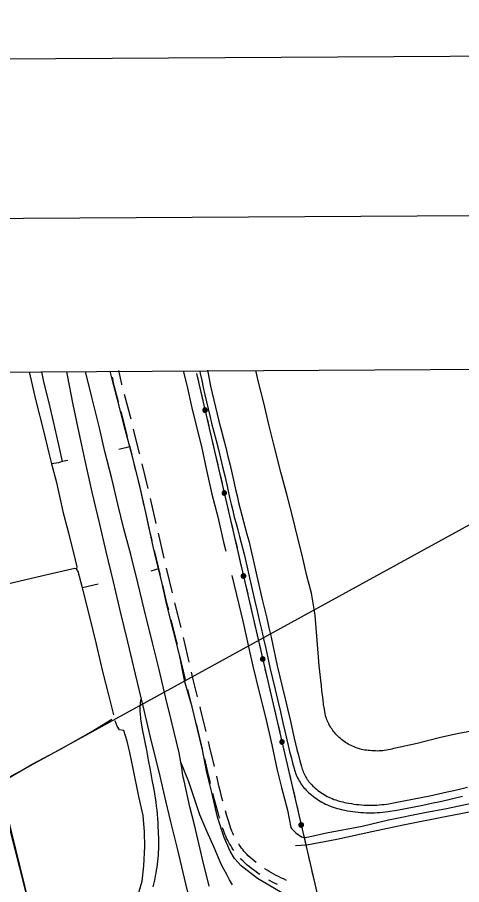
# Model space of a CAD drawing. Extents: x 3477039 to 3515015, y 546746 to 572297.
# Drawn here: x 3486749 to 3488491, y 568313 to 571714 of the extents above; entities that cross this region are included whole.
import ezdxf

# ---------------------------------------------------------------- set-up
doc = ezdxf.new("R2010")
doc.units = 0
for name, color, linetype in [('G-ANNO-NPLT', 7, 'Continuous'), ('V-ANNO-SYMB', 7, 'Continuous'), ('V-DTCH-CNTR', 7, 'Continuous'), ('V-GRID-FRAM', 7, 'Continuous'), ('V-RAIL-TRAK', 7, 'Continuous'), ('V-ROAD-CNTR', 7, 'Continuous'), ('V-TOPO-SHOR', 7, 'Continuous'), ('V-UTIL-LINE', 7, 'Continuous')]:
    doc.layers.add(name, color=color, linetype=linetype)

msp = doc.modelspace()

# ---------------------------------------------------------------- linework, layer by layer
at = {"layer": 'G-ANNO-NPLT'}
msp.add_lwpolyline([(3477766, 547329.1), (3514432, 547547.4), (3514288.2, 571713.6), (3477622.2, 571495.4)], close=True, dxfattribs=at)
at = {"layer": 'V-ANNO-SYMB'}
msp.add_lwpolyline([(3480512.4, 547970.5), (3513595, 548167.4), (3513458.6, 571083.6), (3480376, 570886.7), (3480512.4, 547970.5)], dxfattribs=at)
at = {"layer": 'V-DTCH-CNTR'}
for points in [[(3486399, 568567.3), (3486454.1, 568595.9), (3486539.6, 568641.8), (3486652.7, 568696.1), (3486678.3, 568708.6), (3486715.6, 568731), (3486809.4, 568786), (3486918, 568843.6), (3487038.9, 568911.4), (3487119.4, 568961.7)], [(3487839.7, 568466.7), (3487884.2, 568468.9), (3488002.3, 568491), (3488139, 568520.9), (3488267.9, 568548.1), (3488425.9, 568579.8), (3488568.7, 568607.8), (3488731.1, 568644.4), (3488902.5, 568679.3), (3489063.9, 568714.5), (3489211.6, 568744), (3489323.7, 568762.1), (3489388.6, 568767.5), (3489442.6, 568769)]]:
    msp.add_lwpolyline(points, dxfattribs=at)
at = {"layer": 'V-GRID-FRAM'}
msp.add_lwpolyline([(3481168.5, 570290.2), (3512800, 570478.9), (3512916.4, 552296.1), (3481269, 552107.3), (3481168.5, 570290.2)], dxfattribs=at)
at = {"layer": 'V-RAIL-TRAK'}
msp.add_lwpolyline([(3486881.7, 567880.1), (3486858.5, 567973.2), (3486826.8, 568100.7), (3486792.1, 568242.5), (3486759.1, 568379.2), (3486722.7, 568522.9), (3486691.8, 568655.6), (3486678.3, 568708.6), (3486655.5, 568798.2), (3486623.3, 568929.7), (3486591.2, 569058.1), (3486559.1, 569188.8), (3486527.3, 569321.1), (3486490.4, 569472.8), (3486455.8, 569611.4), (3486424.1, 569737.8), (3486390.7, 569873.6), (3486356.4, 570013), (3486329, 570122), (3486300.2, 570242.5), (3486281.2, 570320.7)], dxfattribs=at)
at = {"layer": 'V-ROAD-CNTR'}
for p, q in [((3487194.8, 570137.7), (3487169.1, 570234.3)), ((3487261.9, 569865.9), (3487238.1, 569963)), ((3487292.8, 569729.3), (3487270.7, 569826.8)), ((3487324.8, 569593), (3487301.8, 569690.3)), ((3487357, 569456.8), (3487333.9, 569554.1)), ((3487390.7, 569320.9), (3487366.3, 569417.9)), ((3487407.7, 569117.3), (3487385.4, 569214.8))]:
    msp.add_line(p, q, dxfattribs=at)
for points in [[(3486281.3, 570321.1), (3486969.9, 567519.2), (3487264.2, 566324.9)], [(3486941.6, 570324.7), (3486944.1, 570310.9), (3486967.1, 570195.2), (3486989.6, 570084.7), (3487014.2, 569968.7), (3487040.4, 569851.2), (3487070.7, 569726.2), (3487095.5, 569619.2), (3487124.5, 569499.8), (3487151.8, 569382.6), (3487180.8, 569264.3), (3487210.3, 569137.8), (3487234.1, 569040), (3487239.2, 569019.1), (3487275, 568869), (3487303.1, 568755.4), (3487330.4, 568641.8), (3487349.7, 568558.4), (3487377.4, 568449.1), (3487403.1, 568338.2), (3487429.5, 568228.9)], [(3487500.9, 568307.1), (3487475.5, 568412.6), (3487443.3, 568546.6), (3487425.5, 568617.8), (3487402.5, 568720.2), (3487399.7, 568734.6), (3487397, 568749), (3487394.6, 568763.5), (3487392.3, 568778), (3487390.3, 568792.6), (3487383.4, 568830.1), (3487352.9, 568954.2), (3487331.7, 569043.6), (3487305.4, 569156.2), (3487278.7, 569261.4), (3487246.2, 569393.4), (3487222, 569496.5), (3487193.7, 569607.2), (3487167.1, 569707.5), (3487142.6, 569804.7), (3487119.3, 569904.8), (3487092.2, 570011.5), (3487070.5, 570104.3), (3487041.3, 570224.1), (3487016.7, 570325.1)], [(3487158.8, 570273), (3487158.1, 570275.7), (3487146.6, 570329)], [(3487464.6, 570325), (3487466, 570317.4), (3487471.7, 570289.5), (3487477.5, 570261.5), (3487483.7, 570233.7), (3487490, 570205.9), (3487496.6, 570178.1), (3487503.5, 570150.4), (3487510.5, 570122.8), (3487519.6, 570088.3), (3487528.5, 570053.9), (3487537.2, 570019.5), (3487545.6, 569984.9), (3487553.9, 569950.4), (3487561.9, 569915.8), (3487569.8, 569881.1), (3487575.3, 569855.7), (3487581.1, 569830.2), (3487587.1, 569804.8), (3487593.3, 569779.4), (3487599.7, 569754.1), (3487606.3, 569728.8), (3487613, 569703.6), (3487620, 569678.4), (3487627, 569653.6), (3487637.9, 569608.1), (3487648.7, 569562.2), (3487659.2, 569516.2), (3487669.5, 569470.3), (3487679.7, 569424), (3487688.7, 569387), (3487697.5, 569350.1), (3487706.2, 569313.1), (3487714.6, 569276.1), (3487722.8, 569239.1), (3487730.9, 569202), (3487738.8, 569164.7), (3487749.4, 569121), (3487759.8, 569077.5), (3487770.2, 569034), (3487780.4, 568990.5), (3487790.4, 568946.9), (3487800.4, 568903.4), (3487805.5, 568880.7), (3487810.8, 568858), (3487816.3, 568835.4), (3487822.1, 568812.8), (3487828, 568790.3), (3487834.1, 568767.8), (3487835.9, 568761.7), (3487837.9, 568755.4), (3487840.1, 568749.2), (3487842.5, 568743.1), (3487845.1, 568737.1), (3487848, 568731.2), (3487851, 568725.3), (3487854.2, 568719.6), (3487857.5, 568714), (3487861.1, 568708.5), (3487864.9, 568703.1), (3487868.8, 568697.8), (3487872.9, 568692.7), (3487877.2, 568687.7), (3487881.6, 568682.8), (3487886.2, 568678.1), (3487891, 568673.5), (3487897.1, 568668.1), (3487903.3, 568663), (3487909.6, 568658), (3487916.1, 568653.3), (3487922.7, 568648.7), (3487929.4, 568644.3), (3487936.3, 568640.1), (3487943.3, 568636.1), (3487950.4, 568632.3), (3487957.6, 568628.7), (3487964.9, 568625.3), (3487972.3, 568622.1), (3487979.7, 568619.1), (3487987.3, 568616.3), (3487994.9, 568613.8), (3488002.6, 568611.5), (3488010.4, 568609.4), (3488018.2, 568607.5), (3488026.1, 568605.9), (3488033.7, 568604.5), (3488043.8, 568602.5), (3488054.2, 568600.7), (3488064.6, 568599.1), (3488075.1, 568597.7), (3488085.6, 568596.5), (3488096.1, 568595.6), (3488106.7, 568594.9), (3488117.2, 568594.5), (3488127.8, 568594.2), (3488138.4, 568594.2), (3488148.9, 568594.4), (3488159.5, 568594.9), (3488170, 568595.6), (3488180.6, 568596.5), (3488191.1, 568597.7), (3488201.7, 568599.1), (3488236.3, 568605.2), (3488270.4, 568611.6), (3488304.6, 568618.1), (3488338.7, 568624.9), (3488372.7, 568632), (3488406.7, 568639.2), (3488440.8, 568646.7), (3488467.6, 568653.2), (3488494.4, 568659.4)], [(3487494, 570330.7), (3487495.5, 570323.2), (3487501.1, 570295.5), (3487506.9, 570267.9), (3487512.9, 570240.2), (3487519.2, 570212.7), (3487525.8, 570185.2), (3487532.6, 570157.7), (3487539.6, 570130.3), (3487548.7, 570095.9), (3487557.6, 570061.3), (3487566.3, 570026.7), (3487574.8, 569992), (3487583.1, 569957.3), (3487591.2, 569922.5), (3487599, 569887.6), (3487604.6, 569862.2), (3487610.4, 569837), (3487616.3, 569811.8), (3487622.4, 569786.6), (3487628.8, 569761.5), (3487635.3, 569736.4), (3487642, 569711.4), (3487648.9, 569686.5), (3487656, 569661.2), (3487667.1, 569615), (3487677.9, 569569), (3487688.5, 569522.9), (3487698.8, 569476.8), (3487708.9, 569430.8), (3487717.9, 569394), (3487726.7, 569357), (3487735.4, 569319.9), (3487743.8, 569282.7), (3487752.1, 569245.6), (3487760.2, 569208.3), (3487768, 569171.3), (3487778.6, 569128.1), (3487789, 569084.5), (3487799.4, 569040.9), (3487809.6, 568997.3), (3487819.7, 568953.7), (3487829.6, 568910), (3487834.7, 568887.4), (3487840, 568865), (3487845.4, 568842.7), (3487851.1, 568820.3), (3487857, 568798.1), (3487863, 568775.9), (3487864.6, 568770.4), (3487866.3, 568765.1), (3487868.2, 568759.8), (3487870.2, 568754.6), (3487872.5, 568749.5), (3487874.9, 568744.5), (3487877.4, 568739.5), (3487880.1, 568734.6), (3487883, 568729.9), (3487886, 568725.2), (3487889.2, 568720.6), (3487892.5, 568716.1), (3487896, 568711.8), (3487899.6, 568707.5), (3487903.4, 568703.4), (3487907.3, 568699.4), (3487911.3, 568695.6), (3487916.6, 568690.9), (3487922.1, 568686.4), (3487927.8, 568681.9), (3487933.6, 568677.7), (3487939.5, 568673.6), (3487945.5, 568669.6), (3487951.6, 568665.9), (3487957.8, 568662.3), (3487964.2, 568658.9), (3487970.6, 568655.7), (3487977.1, 568652.6), (3487983.7, 568649.8), (3487990.4, 568647.1), (3487997.2, 568644.7), (3488004, 568642.4), (3488010.9, 568640.3), (3488017.8, 568638.5), (3488024.8, 568636.8), (3488031.8, 568635.3), (3488039.3, 568634), (3488049.3, 568632), (3488059.1, 568630.3), (3488068.8, 568628.8), (3488078.7, 568627.5), (3488088.5, 568626.4), (3488098.4, 568625.5), (3488108.3, 568624.9), (3488118.2, 568624.4), (3488128.1, 568624.2), (3488138, 568624.2), (3488148, 568624.4), (3488157.9, 568624.9), (3488167.8, 568625.5), (3488177.6, 568626.4), (3488187.5, 568627.4), (3488197.1, 568628.7), (3488230.9, 568634.7), (3488264.9, 568641), (3488298.8, 568647.6), (3488332.7, 568654.3), (3488366.6, 568661.3), (3488400.4, 568668.5), (3488434, 568676), (3488460.7, 568682.4), (3488487.7, 568688.7), (3488514.7, 568694.7)], [(3487145.6, 570206.1), (3487129, 570268.7), (3487121.5, 570303.2)], [(3487180.6, 570070.6), (3487166.3, 570127.9), (3487155.8, 570167.5)], [(3487228.6, 570001.8), (3487228.2, 570003.5), (3487204.5, 570098.9)], [(3487214.1, 569934.7), (3487199, 569996.3), (3487190.2, 570031.8)], [(3487246.4, 569798.4), (3487232.8, 569858.4), (3487223.7, 569895.8)], [(3487277.7, 569662), (3487266.3, 569710.4), (3487255.2, 569759.4)], [(3487309.8, 569525.7), (3487302.3, 569557.4), (3487286.9, 569623)], [(3487342.5, 569389.6), (3487335.7, 569416.2), (3487319, 569486.8)], [(3487376.5, 569253.8), (3487374.2, 569263.8), (3487352.3, 569350.8)], [(3487423.1, 569184.7), (3487403.4, 569270.8), (3487400.5, 569282.1)], [(3487455.8, 569048.6), (3487437.4, 569122.3), (3487432, 569145.7)], [(3487441.6, 568981.5), (3487439.9, 568988.5), (3487417.4, 569078.5)], [(3487282.1, 568303.5), (3487284.7, 568314.4), (3487287.1, 568325.3), (3487289.3, 568336.2), (3487291.2, 568347.2), (3487293, 568358.3), (3487295, 568369.9), (3487296.8, 568381.5), (3487298.4, 568393.2), (3487299.7, 568404.9), (3487300.9, 568416.6), (3487301.9, 568428.3), (3487302.6, 568440), (3487303.2, 568451.8), (3487303.6, 568463.6), (3487303.7, 568475.3), (3487303.7, 568487.1), (3487303.4, 568498.9), (3487302.9, 568510.6), (3487302.2, 568522.4), (3487301.6, 568538.8), (3487300.8, 568555.1), (3487299.7, 568571.5), (3487298.4, 568587.8), (3487296.9, 568604.1), (3487295.1, 568620.4), (3487293.1, 568636.7), (3487290.8, 568652.9), (3487288.3, 568669.1), (3487285.6, 568685.3), (3487278, 568723.9), (3487270.6, 568762.6), (3487263.6, 568801.4), (3487256.8, 568840.2), (3487240.2, 568922.5), (3487233.7, 568962.9), (3487232.7, 568969.8), (3487231.9, 568976.8), (3487231.3, 568983.8), (3487231, 568990.9), (3487230.8, 568997.9), (3487230.8, 569005), (3487231.1, 569012), (3487231.5, 569019), (3487232.2, 569026), (3487233.1, 569033), (3487234.1, 569040)], [(3487489.1, 568912.6), (3487469, 568995.6), (3487465.5, 569009.8)], [(3487474.5, 568845.4), (3487473.7, 568848.9), (3487451, 568942.6)], [(3487521.7, 568776.4), (3487502.9, 568855.9), (3487498.6, 568873.7)], [(3487592.8, 568311.7), (3487581.3, 568332), (3487570, 568352.4), (3487558.9, 568372.9), (3487548.1, 568393.5), (3487520.2, 568458), (3487492.3, 568522.5), (3487464.3, 568586.9), (3487421.2, 568715.5), (3487390.3, 568792.6)], [(3487506.5, 568709.1), (3487504.5, 568717.5), (3487499.1, 568741.5), (3487483.7, 568806.5)], [(3487554.7, 568640.4), (3487551.3, 568653.2), (3487545.2, 568676.8), (3487539.4, 568700.5), (3487533.8, 568724.3), (3487530.8, 568737.5)], [(3487542.3, 568573.8), (3487542.2, 568574.1), (3487535.3, 568597.8), (3487528.7, 568621.7), (3487522.3, 568645.5), (3487516.1, 568669.5), (3487515.9, 568670.2)], [(3487597.2, 568507.2), (3487596.8, 568508.2), (3487593.6, 568515.1), (3487590.6, 568522.1), (3487587.8, 568529.2), (3487585.2, 568536.2), (3487578, 568559.2), (3487571, 568582.6), (3487565.4, 568601.9)], [(3487598.2, 568446.3), (3487594.4, 568451.7), (3487589.9, 568458.7), (3487585.4, 568465.9), (3487581.2, 568473.1), (3487577.2, 568480.4), (3487573.3, 568487.9), (3487569.6, 568495.4), (3487566.2, 568503), (3487562.9, 568510.7), (3487559.8, 568518.5), (3487556.8, 568526.5), (3487554, 568535.5)], [(3487685, 568400), (3487677.8, 568405.8), (3487669.9, 568412.4), (3487662.1, 568419.2), (3487654.5, 568426.1), (3487647.3, 568432.9), (3487642.5, 568438.3), (3487637.6, 568444.1), (3487632.8, 568450), (3487628.2, 568456), (3487623.7, 568462.2), (3487619.3, 568468.5), (3487616.8, 568472.4)], [(3487700.4, 568351.8), (3487693.8, 568356.2), (3487684.9, 568362.5), (3487676, 568369), (3487667.4, 568375.7), (3487658.8, 568382.6), (3487650.4, 568389.6), (3487642.2, 568396.8), (3487634.1, 568404.1), (3487625.8, 568412), (3487623.1, 568415)], [(3487782.5, 568339.7), (3487773.1, 568344.2), (3487763.9, 568348.9), (3487754.8, 568353.8), (3487745.8, 568358.9), (3487736.9, 568364.1), (3487728.1, 568369.5), (3487719.4, 568375.1), (3487717.4, 568376.5)], [(3487804.7, 568328.6), (3487792.3, 568335.2), (3487782.2, 568339.8)], [(3487769.5, 568312.7), (3487759.7, 568317.4), (3487750, 568322.3), (3487740.3, 568327.5), (3487734.4, 568330.8)]]:
    msp.add_lwpolyline(points, dxfattribs=at)
at = {"layer": 'V-TOPO-SHOR'}
for p, q in [((3487190.4, 570029.1), (3487147.4, 570019.1)), ((3486947.4, 569975.3), (3486924.2, 569971.5)), ((3487302.9, 569551.4), (3487272.3, 569542.5)), ((3487066.2, 569490.3), (3487004.6, 569476.6))]:
    msp.add_line(p, q, dxfattribs=at)
for points in [[(3486795.5, 570323.8), (3486821.9, 570209.2), (3486851.3, 570091.8), (3486871.9, 570004.3), (3486883.2, 569962.5), (3486902.8, 569889.8), (3486927.8, 569775.3), (3486949.3, 569692.7), (3486976, 569586.6), (3486981.9, 569558.6), (3486980.6, 569551.4)], [(3486843.7, 570324.1), (3486850.7, 570290.6), (3486876.5, 570184.9), (3486888.8, 570128.4), (3486909.3, 570042.8), (3486924.2, 569971.5), (3486910, 569966.9), (3486883.2, 569962.5)], [(3487141, 570214.6), (3487118.9, 570299.9), (3487113.1, 570325.7)], [(3487399.7, 570327.4), (3487413.1, 570271.1), (3487433.6, 570181.8), (3487452, 570107.3), (3487470.4, 570030.4), (3487490, 569938.2), (3487511.2, 569844), (3487534.7, 569754.8), (3487557.4, 569655.3), (3487566.3, 569620)], [(3488203.3, 568841.1), (3488196.2, 568839.8), (3488189.1, 568838.7), (3488181.9, 568837.9), (3488174.7, 568837.3), (3488167.5, 568836.9), (3488160.2, 568836.7), (3488153, 568836.8), (3488145.8, 568837), (3488138.5, 568837.5), (3488131.4, 568838.2), (3488124.2, 568839.1), (3488117.9, 568839.7), (3488111.6, 568840.6), (3488105.4, 568841.7), (3488099.2, 568843), (3488093, 568844.5), (3488086.9, 568846.2), (3488080.9, 568848.1), (3488075, 568850.2), (3488069.1, 568852.5), (3488063.3, 568855.1), (3488057.5, 568857.8), (3488051.9, 568860.7), (3488046.4, 568863.8), (3488041, 568867.1), (3488035.7, 568870.5), (3488030.5, 568874.2), (3488025.5, 568878), (3488020.5, 568882), (3488015.8, 568886.1), (3488011.1, 568890), (3488006.6, 568894.1), (3488002.3, 568898.4), (3487998.1, 568902.8), (3487994, 568907.3), (3487990.1, 568912), (3487986.4, 568916.8), (3487982.8, 568921.8), (3487979.4, 568926.8), (3487976.2, 568932), (3487973.2, 568937.3), (3487970.3, 568942.6), (3487967.6, 568948.1), (3487965.1, 568953.7), (3487962.9, 568959.3), (3487960.8, 568965), (3487958.9, 568970.8), (3487957.2, 568976.7), (3487955.7, 568982.6), (3487952.7, 569000.7), (3487950, 569018.9), (3487947.5, 569037.2), (3487945.2, 569055.4), (3487943.1, 569073.7), (3487941.3, 569092), (3487932.6, 569170.7), (3487925.1, 569271.1), (3487916.9, 569368.4), (3487912, 569400.4), (3487901.7, 569455.2), (3487884.4, 569523.9), (3487866.1, 569604.3), (3487846.3, 569682.4), (3487830.3, 569747.1), (3487807.6, 569833.1), (3487782.7, 569930.1), (3487755.4, 570033.8), (3487735.5, 570117), (3487716, 570201.4), (3487694.9, 570282.6), (3487684.3, 570329.1)], [(3487786.3, 568281), (3487690.4, 568337), (3487626.2, 568386), (3487600, 568415.8), (3487582.8, 568444.2), (3487559.7, 568497.4), (3487533.7, 568577.7), (3487510.9, 568674.4), (3487492.3, 568752.8), (3487475.1, 568841.2), (3487457.1, 568916.7), (3487434.4, 569009.9), (3487405.1, 569108), (3487384.2, 569213.6), (3487361.5, 569306.4), (3487335.6, 569410), (3487313.8, 569505.7), (3487302.9, 569551.4), (3487282.1, 569638.4), (3487255.4, 569760.3), (3487227.3, 569882.2), (3487200.9, 569989.7), (3487190.4, 570029.1), (3487172, 570097.7), (3487141, 570214.6)], [(3487126.7, 568978), (3487108.7, 569052), (3487084.5, 569148.2), (3487059.5, 569255.3), (3487033.1, 569362.4), (3487006.2, 569471), (3487004.6, 569476.6), (3486986.8, 569540.6), (3486980.6, 569551.4), (3486974.7, 569552.8), (3486945.6, 569545.9), (3486848.3, 569523.6), (3486732.3, 569496), (3486570.9, 569456.9), (3486528.5, 569444.3)], [(3487590, 569525), (3487608.5, 569448.7), (3487633.8, 569340.4), (3487657.7, 569233.1), (3487672.6, 569169.1), (3487696.8, 569067.7), (3487722.1, 568968.8), (3487746.5, 568860.5), (3487768.3, 568761.5), (3487785.1, 568694.1), (3487807.7, 568604.6), (3487821.1, 568537.1), (3487823.7, 568532.7), (3487840.7, 568515.2), (3487863.2, 568499.7), (3487873.1, 568497.4), (3487891.8, 568500.6), (3487961.7, 568516), (3488100.7, 568541.4), (3488204, 568566.2), (3488346.3, 568595.1), (3488432, 568611.7), (3488536.9, 568634.1)], [(3487247.7, 568520.1), (3487242.3, 568583.4), (3487225.8, 568658.5), (3487202.8, 568767.6), (3487189.9, 568830.8), (3487179.8, 568875.7), (3487166.8, 568916.6), (3487148.9, 568920.3), (3487139.8, 568934.1), (3487132, 568955.2)], [(3488592.8, 568926.7), (3488473.5, 568904.2), (3488408.5, 568889.4), (3488316.2, 568866.2), (3488231.3, 568848.3), (3488224.4, 568846.1), (3488217.4, 568844.2), (3488210.4, 568842.5), (3488203.3, 568841.1)], [(3486995.1, 567808.3), (3487033.9, 567894.6), (3487061, 567940.6), (3487094.2, 568005), (3487125.9, 568069.4), (3487169.6, 568154.8), (3487209, 568236.1), (3487225.6, 568281.5), (3487237.8, 568326.7), (3487244.3, 568386.8), (3487248.6, 568462.1), (3487247.7, 568520.1)]]:
    msp.add_lwpolyline(points, dxfattribs=at)
at = {"layer": 'V-UTIL-LINE'}
for points in [[(3483553.1, 567074.3), (3485441.6, 568034.3), (3489180.5, 570085.6), (3489289.6, 570136.6), (3489867.6, 570342.1)], [(3487451.9, 570316.8), (3487936.2, 568225.8), (3488048, 567756.4), (3488223.9, 566966.9), (3488328.1, 566551.8), (3488409.8, 566107.3), (3488462.3, 565880.1), (3488516.5, 565700.5), (3488579, 565503.4), (3488650.7, 565232.7)], [(3487451.9, 570316.8), (3487459.6, 570283.7)], [(3487468.6, 570244.7), (3487476.3, 570211.6)], [(3487485.1, 570173.6), (3487487, 570175.7), (3487484.7, 570176), (3487482.9, 570173.9), (3487483.9, 570171.2), (3487487.2, 570171.8), (3487489.8, 570175.7), (3487487.2, 570179.1), (3487482.3, 570179.3), (3487479.7, 570175.5), (3487479.8, 570171), (3487483.6, 570168.1), (3487489, 570169), (3487493.8, 570175.6), (3487492.4, 570178.8), (3487489.8, 570181.2), (3487486.6, 570182.5), (3487483, 570182.3), (3487479.8, 570180.9), (3487477.4, 570178.3), (3487476.2, 570175.1), (3487476.3, 570171.5), (3487477.7, 570168.3), (3487480.3, 570165.9), (3487483.6, 570164.7), (3487487.1, 570164.8), (3487490.3, 570166.3), (3487492.7, 570168.8), (3487493.9, 570172.1), (3487493.8, 570175.6)], [(3487493.9, 570135.6), (3487501.5, 570102.5)], [(3487510.6, 570063.5), (3487518.2, 570030.4)], [(3487527.3, 569991.4), (3487534.9, 569958.3)], [(3487544, 569919.3), (3487551.6, 569886.2)], [(3487560.4, 569848.2), (3487562.4, 569850.3), (3487560.1, 569850.6), (3487558.3, 569848.5), (3487559.2, 569845.8), (3487562.6, 569846.4), (3487565.2, 569850.3), (3487562.6, 569853.7), (3487557.7, 569853.9), (3487555.1, 569850.1), (3487555.1, 569845.7), (3487559, 569842.7), (3487564.4, 569843.7), (3487569.2, 569850.2), (3487567.8, 569853.4), (3487565.2, 569855.8), (3487561.9, 569857.1), (3487558.4, 569857), (3487555.2, 569855.5), (3487552.8, 569853), (3487551.6, 569849.7), (3487551.7, 569846.2), (3487553.1, 569843), (3487555.7, 569840.6), (3487559, 569839.3), (3487562.5, 569839.4), (3487565.7, 569840.9), (3487568.1, 569843.4), (3487569.3, 569846.7), (3487569.2, 569850.2)], [(3487569.2, 569810.2), (3487576.9, 569777.1)], [(3487585.9, 569738.1), (3487593.6, 569705)], [(3487602.6, 569666), (3487610.3, 569632.9)], [(3487619.3, 569593.9), (3487627, 569560.8)], [(3487635.8, 569522.8), (3487637.8, 569524.9), (3487635.4, 569525.2), (3487633.6, 569523.2), (3487634.6, 569520.4), (3487638, 569521), (3487640.5, 569524.9), (3487637.9, 569528.3), (3487633.1, 569528.5), (3487630.5, 569524.7), (3487630.5, 569520.3), (3487634.3, 569517.3), (3487639.8, 569518.3), (3487644.6, 569524.8), (3487643.1, 569528), (3487640.6, 569530.4), (3487637.3, 569531.7), (3487633.8, 569531.6), (3487630.6, 569530.1), (3487628.2, 569527.6), (3487626.9, 569524.3), (3487627, 569520.8), (3487628.5, 569517.6), (3487631.1, 569515.2), (3487634.3, 569513.9), (3487637.8, 569514), (3487641, 569515.5), (3487643.5, 569518), (3487644.7, 569521.3), (3487644.6, 569524.8)], [(3487644.6, 569484.8), (3487652.3, 569451.7)], [(3487661.3, 569412.7), (3487669, 569379.6)], [(3487678, 569340.6), (3487685.7, 569307.5)], [(3487694.7, 569268.5), (3487702.4, 569235.4)], [(3487711.2, 569197.4), (3487713.1, 569199.6), (3487710.8, 569199.9), (3487709, 569197.8), (3487710, 569195), (3487713.3, 569195.6), (3487715.9, 569199.5), (3487713.3, 569202.9), (3487708.4, 569203.1), (3487705.8, 569199.4), (3487705.9, 569194.9), (3487709.7, 569192), (3487715.1, 569192.9), (3487720, 569199.5), (3487718.5, 569202.7), (3487716, 569205.1), (3487712.7, 569206.3), (3487709.2, 569206.2), (3487706, 569204.8), (3487703.6, 569202.2), (3487702.3, 569198.9), (3487702.4, 569195.4), (3487703.9, 569192.2), (3487706.4, 569189.8), (3487709.7, 569188.6), (3487713.2, 569188.7), (3487716.4, 569190.1), (3487718.8, 569192.7), (3487720.1, 569196), (3487720, 569199.5)], [(3487720, 569159.4), (3487727.7, 569126.3)], [(3487736.7, 569087.3), (3487744.4, 569054.2)], [(3487753.4, 569015.3), (3487761.1, 568982.1)], [(3487770.1, 568943.2), (3487777.8, 568910)], [(3487786.6, 568872), (3487788.5, 568874.2), (3487786.2, 568874.5), (3487784.4, 568872.4), (3487785.4, 568869.6), (3487788.7, 568870.2), (3487791.3, 568874.2), (3487788.7, 568877.5), (3487783.8, 568877.7), (3487781.2, 568874), (3487781.2, 568869.5), (3487785.1, 568866.6), (3487790.5, 568867.5), (3487795.3, 568874.1), (3487793.9, 568877.3), (3487791.3, 568879.7), (3487788, 568880.9), (3487784.5, 568880.8), (3487781.3, 568879.4), (3487778.9, 568876.8), (3487777.7, 568873.5), (3487777.8, 568870), (3487779.2, 568866.8), (3487781.8, 568864.4), (3487785.1, 568863.2), (3487788.6, 568863.3), (3487791.8, 568864.7), (3487794.2, 568867.3), (3487795.4, 568870.6), (3487795.3, 568874.1)], [(3487795.4, 568834.1), (3487803, 568800.9)], [(3487812.1, 568762), (3487819.7, 568728.8)], [(3487828.8, 568689.9), (3487836.4, 568656.7)], [(3487845.5, 568617.8), (3487853.1, 568584.7)], [(3487861.9, 568546.7), (3487863.9, 568548.8), (3487861.6, 568549.1), (3487859.8, 568547), (3487860.7, 568544.2), (3487864.1, 568544.9), (3487866.7, 568548.8), (3487864.1, 568552.1), (3487859.2, 568552.4), (3487856.6, 568548.6), (3487856.6, 568544.1), (3487860.4, 568541.2), (3487865.9, 568542.1), (3487870.7, 568548.7), (3487869.3, 568551.9), (3487866.7, 568554.3), (3487863.4, 568555.5), (3487859.9, 568555.4), (3487856.7, 568554), (3487854.3, 568551.4), (3487853.1, 568548.1), (3487853.2, 568544.6), (3487854.6, 568541.4), (3487857.2, 568539), (3487860.5, 568537.8), (3487864, 568537.9), (3487867.2, 568539.3), (3487869.6, 568541.9), (3487870.8, 568545.2), (3487870.7, 568548.7)], [(3487870.7, 568508.7), (3487878.4, 568475.5)], [(3487887.4, 568436.6), (3487895.1, 568403.5)], [(3487904.1, 568364.5), (3487911.8, 568331.4)]]:
    msp.add_lwpolyline(points, dxfattribs=at)

doc.saveas('drawing.dxf')
